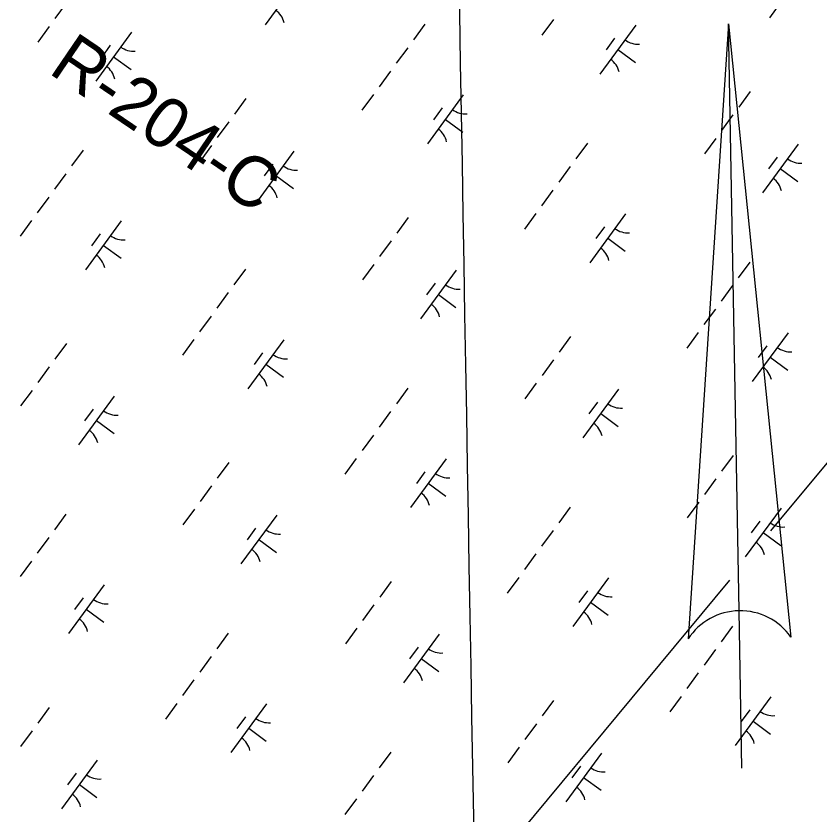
# Model space of a CAD drawing. Extents: x 3905714 to 3926767, y 183354 to 205755.
# Drawn here: x 3914518 to 3915182, y 186623 to 187283 of the extents above; entities that cross this region are included whole.
import ezdxf

# ---------------------------------------------------------------- set-up
doc = ezdxf.new("R2010")
doc.units = 0
for name, color, linetype in [('V-ANNO-SYMB', 7, 'Continuous'), ('V-GRID-MAJR', 7, 'Continuous'), ('V-RIVR-RANG-IDEN', 7, 'Continuous'), ('V-UTIL-LINE', 7, 'Continuous'), ('V-WETL-SWMP', 7, 'Continuous')]:
    doc.layers.add(name, color=color, linetype=linetype)

msp = doc.modelspace()

# ---------------------------------------------------------------- linework, layer by layer
at = {"layer": 'V-ANNO-SYMB'}
for p, q in [((3915106.87, 187276.74), (3915073.54, 186768.55)), ((3915106.87, 187276.74), (3915158.53, 186770.09)), ((3915115.63, 186791.82), (3915106.87, 187276.74)), ((3915106.87, 187276.74), (3915158.53, 186770.09)), ((3915115.63, 186791.82), (3915106.87, 187276.74)), ((3915117.98, 186661.84), (3915115.63, 186791.82))]:
    msp.add_line(p, q, dxfattribs=at)
for start, end in [(91.03443, 146.82897), (35.23988, 91.03442), (35.23989, 91.02326)]:
    msp.add_arc((3915116.56, 186740.44), 51.39, start, end, dxfattribs=at)
at = {"layer": 'V-GRID-MAJR'}
for points in [[(3914930.18, 184667.84), (3914884.14, 187327.39), (3914779.24, 193387.51), (3914694.62, 198275.87)], [(3911382.55, 187266.99), (3914884.14, 187327.39), (3918088.41, 187383)]]:
    msp.add_spline(points, degree=3, dxfattribs=at)
at = {"layer": 'V-UTIL-LINE'}
for points in [[(3915141.88, 186857.82), (3915602.26, 187412.44), (3917208.62, 188427.22), (3918201.85, 190592.37), (3918499.52, 191341.67), (3918705.19, 192156.56), (3920335.23, 195367.27), (3921815.24, 198099.69), (3922187.19, 198661.56)], [(3914345.24, 185898.11), (3915108.15, 186817.19)]]:
    msp.add_lwpolyline(points, dxfattribs=at)
at = {"layer": 'V-WETL-SWMP'}
for p, q in [((3915170.23, 187322.23), (3915140.68, 187281.9)), ((3914753.55, 187316.4), (3914724, 187276.07)), ((3914559.77, 187294.08), (3914550.32, 187281.17)), ((3914962.26, 187280.54), (3914952.81, 187267.64)), ((3914545.59, 187274.72), (3914536.13, 187261.81)), ((3914856.1, 187276.51), (3914846.64, 187263.6)), ((3915030.27, 187275.71), (3915000.72, 187235.38)), ((3914613.6, 187269.89), (3914584.05, 187229.55)), ((3915012.82, 187264.95), (3915005.73, 187255.27)), ((3914596.15, 187259.12), (3914589.05, 187249.44)), ((3914841.92, 187257.15), (3914832.46, 187244.24)), ((3915015.5, 187255.55), (3915030.02, 187244.91)), ((3914598.82, 187249.72), (3914613.34, 187239.08)), ((3914827.73, 187237.79), (3914818.28, 187224.88)), ((3914813.55, 187218.43), (3914804.09, 187205.52)), ((3914887.73, 187218.1), (3914858.18, 187177.76)), ((3915124.81, 187220.96), (3915115.35, 187208.05)), ((3914708.14, 187215.13), (3914698.68, 187202.23)), ((3914870.28, 187207.33), (3914863.19, 187197.65)), ((3914872.96, 187197.93), (3914887.48, 187187.29)), ((3915110.63, 187201.6), (3915101.17, 187188.69)), ((3914693.95, 187195.77), (3914684.5, 187182.87)), ((3914990.28, 187178.2), (3914980.82, 187165.29)), ((3915096.44, 187182.24), (3915086.99, 187169.33)), ((3914573.61, 187172.37), (3914564.15, 187159.47)), ((3914679.77, 187176.41), (3914670.31, 187163.51)), ((3914747.78, 187171.58), (3914718.23, 187131.25)), ((3915164.45, 187177.41), (3915134.9, 187137.07)), ((3915147, 187166.64), (3915139.91, 187156.96)), ((3914730.32, 187160.82), (3914723.23, 187151.14)), ((3914976.1, 187158.84), (3914966.64, 187145.93)), ((3914559.42, 187153.01), (3914549.97, 187140.11)), ((3914733, 187151.42), (3914747.52, 187140.78)), ((3915149.68, 187157.24), (3915164.2, 187146.6)), ((3914961.91, 187139.48), (3914952.46, 187126.57)), ((3914545.24, 187133.65), (3914535.78, 187120.75)), ((3914947.73, 187120.12), (3914938.27, 187107.21)), ((3915021.91, 187119.79), (3914992.36, 187079.46)), ((3914531.05, 187114.29), (3914521.6, 187101.39)), ((3914605.24, 187113.97), (3914575.69, 187073.63)), ((3914842.32, 187116.83), (3914832.86, 187103.92)), ((3915004.46, 187109.02), (3914997.37, 187099.34)), ((3914587.79, 187103.2), (3914580.69, 187093.52)), ((3915007.14, 187099.62), (3915021.66, 187088.99)), ((3914590.46, 187093.8), (3914604.98, 187083.16)), ((3914828.13, 187097.47), (3914818.68, 187084.56)), ((3914813.95, 187078.11), (3914804.49, 187065.2)), ((3915124.46, 187079.89), (3915115, 187066.99)), ((3914707.79, 187074.07), (3914698.33, 187061.16)), ((3914881.96, 187073.28), (3914852.41, 187032.94)), ((3914864.5, 187062.51), (3914857.41, 187052.83)), ((3915110.28, 187060.53), (3915100.82, 187047.63)), ((3914693.6, 187054.71), (3914684.15, 187041.8)), ((3914867.18, 187053.11), (3914881.7, 187042.47)), ((3915096.09, 187041.17), (3915086.64, 187028.27)), ((3914679.42, 187035.35), (3914669.96, 187022.44)), ((3914976.5, 187018.52), (3914967.04, 187005.62)), ((3915081.91, 187021.81), (3915072.45, 187008.91)), ((3915156.09, 187021.49), (3915126.54, 186981.15)), ((3914559.82, 187012.7), (3914550.37, 186999.79)), ((3914665.23, 187015.99), (3914655.78, 187003.08)), ((3914739.42, 187015.66), (3914709.87, 186975.33)), ((3914721.96, 187004.89), (3914714.87, 186995.21)), ((3915138.64, 187010.72), (3915131.55, 187001.04)), ((3914962.31, 186999.16), (3914952.86, 186986.26)), ((3915141.32, 187001.32), (3915155.84, 186990.68)), ((3914545.64, 186993.34), (3914536.18, 186980.43)), ((3914724.64, 186995.49), (3914739.16, 186984.86)), ((3914948.13, 186979.8), (3914938.67, 186966.9)), ((3914531.45, 186973.98), (3914522, 186961.07)), ((3914841.97, 186975.76), (3914832.51, 186962.86)), ((3915016.14, 186974.97), (3914986.59, 186934.64)), ((3914599.46, 186969.15), (3914569.91, 186928.81)), ((3914582.01, 186958.38), (3914574.92, 186948.7)), ((3914998.68, 186964.2), (3914991.59, 186954.52)), ((3914827.78, 186956.4), (3914818.33, 186943.5)), ((3915001.36, 186954.8), (3915015.88, 186944.17)), ((3914584.69, 186948.98), (3914599.21, 186938.34)), ((3914813.6, 186937.04), (3914804.14, 186924.14)), ((3915110.67, 186920.22), (3915101.22, 186907.31)), ((3914694, 186914.39), (3914684.55, 186901.48)), ((3914799.41, 186917.68), (3914789.96, 186904.78)), ((3914873.6, 186917.35), (3914844.05, 186877.02)), ((3914856.14, 186906.59), (3914849.05, 186896.91)), ((3915096.49, 186900.86), (3915087.03, 186887.95)), ((3914679.82, 186895.03), (3914670.36, 186882.12)), ((3914858.82, 186897.19), (3914873.34, 186886.55)), ((3915082.31, 186881.5), (3915072.85, 186868.59)), ((3914665.63, 186875.67), (3914656.18, 186862.76)), ((3914976.14, 186877.46), (3914966.69, 186864.55)), ((3915150.32, 186876.66), (3915120.77, 186836.33)), ((3914559.47, 186871.63), (3914550.02, 186858.73)), ((3914733.64, 186870.84), (3914704.09, 186830.51)), ((3915132.86, 186865.9), (3915125.77, 186856.22)), ((3914716.19, 186860.07), (3914709.1, 186850.39)), ((3914545.29, 186852.27), (3914535.83, 186839.37)), ((3914961.96, 186858.1), (3914952.5, 186845.19)), ((3915135.54, 186856.5), (3915150.06, 186845.86)), ((3914718.87, 186850.67), (3914733.39, 186840.03)), ((3914947.78, 186838.74), (3914938.32, 186825.83)), ((3914531.1, 186832.91), (3914521.65, 186820.01)), ((3914933.59, 186819.38), (3914924.14, 186806.47)), ((3915007.78, 186819.05), (3914978.23, 186778.72)), ((3914591.1, 186813.22), (3914561.55, 186772.89)), ((3914828.18, 186816.09), (3914818.72, 186803.18)), ((3914990.32, 186808.28), (3914983.23, 186798.6)), ((3914573.65, 186802.46), (3914566.56, 186792.78)), ((3914993, 186798.88), (3915007.52, 186788.24)), ((3914576.33, 186793.06), (3914590.85, 186782.42)), ((3914814, 186796.72), (3914804.54, 186783.82)), ((3915110.32, 186779.15), (3915100.87, 186766.24)), ((3914693.65, 186773.33), (3914684.2, 186760.42)), ((3914799.81, 186777.36), (3914790.36, 186764.46)), ((3914867.82, 186772.53), (3914838.27, 186732.2)), ((3914850.37, 186761.77), (3914843.28, 186752.09)), ((3915096.14, 186759.79), (3915086.68, 186746.88)), ((3914679.47, 186753.97), (3914670.01, 186741.06)), ((3914853.05, 186752.37), (3914867.57, 186741.73)), ((3915081.96, 186740.43), (3915072.5, 186727.52)), ((3914665.28, 186734.61), (3914655.83, 186721.7)), ((3915067.77, 186721.07), (3915058.32, 186708.16)), ((3915141.96, 186720.74), (3915112.41, 186680.41)), ((3914651.1, 186715.25), (3914641.64, 186702.34)), ((3914725.28, 186714.92), (3914695.73, 186674.58)), ((3914962.36, 186717.78), (3914952.9, 186704.87)), ((3914545.69, 186711.95), (3914536.23, 186699.05)), ((3915124.5, 186709.98), (3915117.41, 186700.3)), ((3914707.83, 186704.15), (3914700.74, 186694.47)), ((3915127.18, 186700.58), (3915141.7, 186689.94)), ((3914531.5, 186692.59), (3914522.05, 186679.69)), ((3914710.51, 186694.75), (3914725.03, 186684.11)), ((3914948.18, 186698.42), (3914938.72, 186685.51)), ((3914827.83, 186675.02), (3914818.37, 186662.11)), ((3914933.99, 186679.06), (3914924.54, 186666.15)), ((3915002, 186674.23), (3914972.45, 186633.89)), ((3914585.33, 186668.4), (3914555.78, 186628.07)), ((3914984.55, 186663.46), (3914977.46, 186653.78)), ((3914567.87, 186657.64), (3914560.78, 186647.96)), ((3914813.65, 186655.66), (3914804.19, 186642.75)), ((3914987.23, 186654.06), (3915001.75, 186643.42)), ((3914570.55, 186648.24), (3914585.07, 186637.6)), ((3914799.46, 186636.3), (3914790.01, 186623.39))]:
    msp.add_line(p, q, dxfattribs=at)
for centre, start, end in [((3914722.64, 187273.81), 12.99998, 54.54364), ((3914615.34, 187271.86), 232.99998, 274.54364), ((3915032.01, 187277.69), 232.99998, 274.54364), ((3914999.36, 187233.12), 12.99998, 54.54364), ((3914582.69, 187227.3), 12.99998, 54.54364), ((3914889.47, 187220.07), 232.99998, 274.54364), ((3914856.82, 187175.51), 12.99998, 54.54364), ((3915166.19, 187179.38), 232.99998, 274.54364), ((3914749.52, 187173.56), 232.99998, 274.54364), ((3915133.54, 187134.82), 12.99998, 54.54364), ((3914716.87, 187128.99), 12.99998, 54.54364), ((3915023.65, 187121.77), 232.99998, 274.54364), ((3914606.98, 187115.94), 232.99998, 274.54364), ((3914991, 187077.2), 12.99998, 54.54364), ((3914574.33, 187071.38), 12.99998, 54.54364), ((3914883.7, 187075.25), 232.99998, 274.54364), ((3914851.05, 187030.69), 12.99998, 54.54364), ((3915157.83, 187023.46), 232.99998, 274.54364), ((3914741.16, 187017.63), 232.99998, 274.54364), ((3915125.18, 186978.9), 12.99998, 54.54364), ((3914708.51, 186973.07), 12.99998, 54.54364), ((3915017.88, 186976.94), 232.99998, 274.54364), ((3914601.2, 186971.12), 232.99998, 274.54364), ((3914985.23, 186932.38), 12.99998, 54.54364), ((3914568.55, 186926.56), 12.99998, 54.54364), ((3914875.34, 186919.33), 232.99998, 274.54364), ((3914842.69, 186874.77), 12.99998, 54.54364), ((3914735.38, 186872.81), 232.99998, 274.54364), ((3915152.06, 186878.64), 232.99998, 274.54364), ((3915119.41, 186834.08), 12.99998, 54.54364), ((3914702.73, 186828.25), 12.99998, 54.54364), ((3915009.52, 186821.02), 232.99998, 274.54364), ((3914592.84, 186815.2), 232.99998, 274.54364), ((3914976.87, 186776.46), 12.99998, 54.54364), ((3914560.2, 186770.64), 12.99998, 54.54364), ((3914869.56, 186774.51), 232.99998, 274.54364), ((3914836.91, 186729.95), 12.99998, 54.54364), ((3915143.7, 186722.72), 232.99998, 274.54364), ((3914727.02, 186716.89), 232.99998, 274.54364), ((3914694.37, 186672.33), 12.99998, 54.54364), ((3915111.05, 186678.15), 12.99998, 54.54364), ((3915003.74, 186676.2), 232.99998, 274.54364), ((3914587.07, 186670.38), 232.99998, 274.54364), ((3914554.42, 186625.81), 12.99998, 54.54364), ((3914971.09, 186631.64), 12.99998, 54.54364)]:
    msp.add_arc(centre, 17.62, start, end, dxfattribs=at)

# ---------------------------------------------------------------- texts
at = {"layer": 'V-RIVR-RANG-IDEN'}
msp.add_text('R-204-C', height=41.5, rotation=325.80692, dxfattribs=at).set_placement((3914544.03, 187236.83))

doc.saveas('drawing.dxf')
